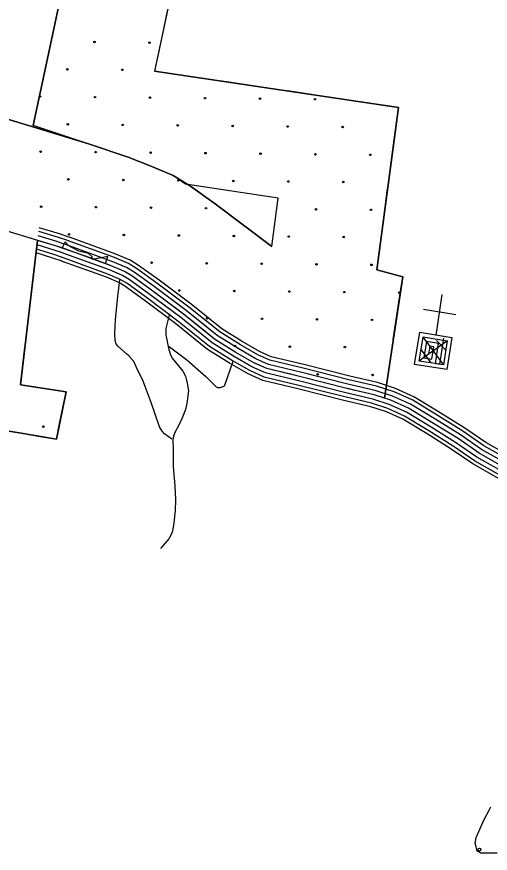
# Model space of a CAD drawing. Extents: x 1551132 to 1791609, y 378168 to 563823.
# Drawn here: x 1612224 to 1615537, y 433544 to 439390 of the extents above; entities that cross this region are included whole.
import ezdxf

# ---------------------------------------------------------------- set-up
doc = ezdxf.new("R2010")
doc.units = 0
for name, color, linetype in [('DESIGN - EROSION CONTROL - Devices', 7, 'Continuous'), ('DESIGN - SCRATCH - User 1', 7, 'Continuous'), ('DESIGN - TRAFFIC CONTROL PERMANENT - Pavement Marking Text', 7, 'Continuous'), ('DESIGN - TRANSPORTATION - Text', 7, 'Continuous'), ('DESIGN - UTILITIES - Cable (Underground) with Text', 7, 'Continuous'), ('SURVEY - CONTOURS - Index with Text', 7, 'Continuous'), ('SURVEY - PROPERTY - Owners', 7, 'Continuous'), ('SURVEY - VEGETATION - Features with Text', 7, 'Continuous')]:
    doc.layers.add(name, color=color, linetype=linetype)

msp = doc.modelspace()

# ---------------------------------------------------------------- linework, layer by layer
at = {"layer": 'DESIGN - EROSION CONTROL - Devices'}
for centre in [(1612768.582, 439212.504), (1612768.582, 439212.504), (1613153.135, 439208.77), (1613153.135, 439208.77), (1612578.172, 439022.094), (1612578.172, 439022.094), (1612962.725, 439018.36), (1612962.725, 439018.36), (1612387.762, 438831.684), (1612387.762, 438831.684), (1612772.315, 438827.951), (1612772.315, 438827.951), (1613156.868, 438824.217), (1613156.868, 438824.217), (1613541.421, 438820.484), (1613541.421, 438820.484), (1613925.974, 438816.75), (1613925.974, 438816.75), (1614310.527, 438813.017), (1614310.527, 438813.017), (1612581.906, 438637.541), (1612581.906, 438637.541), (1612966.459, 438633.807), (1612966.459, 438633.807), (1613351.011, 438630.074), (1613351.011, 438630.074), (1613735.564, 438626.34), (1613735.564, 438626.34), (1614120.117, 438622.607), (1614120.117, 438622.607), (1614504.67, 438618.873), (1614504.67, 438618.873), (1612391.496, 438447.131), (1612391.496, 438447.131), (1612776.049, 438443.398), (1612776.049, 438443.398), (1613160.602, 438439.664), (1613160.602, 438439.664), (1613545.155, 438435.931), (1613545.155, 438435.931), (1613929.708, 438432.197), (1613929.708, 438432.197), (1614314.261, 438428.464), (1614314.261, 438428.464), (1614698.814, 438424.73), (1614698.814, 438424.73), (1612585.639, 438252.988), (1612585.639, 438252.988), (1612970.192, 438249.254), (1612970.192, 438249.254), (1613354.745, 438245.521), (1613354.745, 438245.521), (1613739.298, 438241.787), (1613739.298, 438241.787), (1614123.851, 438238.054), (1614123.851, 438238.054), (1614508.404, 438234.32), (1614508.404, 438234.32), (1612395.229, 438062.578), (1612395.229, 438062.578), (1612779.782, 438058.845), (1612779.782, 438058.845), (1613164.335, 438055.111), (1613164.335, 438055.111), (1613548.888, 438051.378), (1613548.888, 438051.378), (1614317.994, 438043.911), (1614317.994, 438043.911), (1614702.547, 438040.177), (1614702.547, 438040.177), (1612589.373, 437868.435), (1612589.373, 437868.435), (1612973.926, 437864.701), (1612973.926, 437864.701), (1613358.479, 437860.968), (1613358.479, 437860.968), (1613743.031, 437857.234), (1613743.031, 437857.234), (1614127.584, 437853.501), (1614127.584, 437853.501), (1614512.137, 437849.767), (1614512.137, 437849.767), (1613168.069, 437670.558), (1613168.069, 437670.558), (1613552.622, 437666.825), (1613552.622, 437666.825), (1613937.175, 437663.091), (1613937.175, 437663.091), (1614321.728, 437659.358), (1614321.728, 437659.358), (1614706.281, 437655.624), (1614706.281, 437655.624), (1613362.212, 437476.415), (1613362.212, 437476.415), (1613746.765, 437472.681), (1613746.765, 437472.681), (1614131.318, 437468.948), (1614131.318, 437468.948), (1614515.871, 437465.214), (1614515.871, 437465.214), (1614900.424, 437461.481), (1614900.424, 437461.481), (1613556.355, 437282.272), (1613556.355, 437282.272), (1613940.908, 437278.538), (1613940.908, 437278.538), (1614325.461, 437274.805), (1614325.461, 437274.805), (1614710.014, 437271.071), (1614710.014, 437271.071), (1613750.499, 437088.129), (1613750.499, 437088.129), (1614135.051, 437084.395), (1614135.051, 437084.395), (1614519.604, 437080.661), (1614519.604, 437080.661), (1614329.195, 436890.252), (1614329.195, 436890.252), (1614713.748, 436886.518), (1614713.748, 436886.518), (1612410.164, 436524.366), (1612410.164, 436524.366)]:
    msp.add_circle(centre, 5.28, dxfattribs=at)
at = {"layer": 'DESIGN - SCRATCH - User 1'}
for points in [[(1612834.282, 442427.829), (1613610.463, 442406.837), (1613538.081, 441754.295), (1613771.451, 441733.986), (1613187.288, 439009.098)], [(1612338.658, 438628.413), (1612860.03, 441060.452), (1612708, 441073.677), (1612775.683, 441683.826), (1611198.386, 441735.593)], [(1613187.288, 439009.098), (1614894.539, 438755.492), (1614743.492, 437619.946), (1614925.23, 437571.611), (1614796.232, 436724.439)], [(1611731.105, 438804.784), (1612727.298, 438502.151), (1613003.109, 438407.524), (1613168.846, 438343.397), (1613318.343, 438279.271), (1613440.682, 438206.486), (1613612.786, 438082.557), (1614008.785, 437784.417)], [(1614008.785, 437784.417), (1614053.709, 438122.15), (1613405.899, 438218.378), (1613318.343, 438279.271), (1613168.846, 438343.397), (1613003.109, 438407.524), (1612338.658, 438628.413)], [(1612370.115, 437826.8), (1612250.117, 436817.282)], [(1614796.232, 436724.439), (1614724.167, 436747.79), (1614583.629, 436780.866), (1614534.305, 436792.474), (1614212.604, 436873.034), (1613974.793, 436930.394), (1613883.12, 436971.737), (1613757.765, 437043.597), (1613608.619, 437135.833), (1613390.399, 437311.179), (1613168.071, 437478.566), (1613029.049, 437578.677), (1612977.334, 437609.445), (1612885.628, 437648.779), (1612844.287, 437664.429), (1612860.87, 437714.206), (1612754.414, 437692.497), (1612752.181, 437712.656), (1612727.548, 437735.056), (1612658.125, 437750.74), (1612608.867, 437777.615), (1612588.71, 437788.816), (1612563.969, 437815.416), (1612542.402, 437773.94), (1612496.545, 437788.391), (1612370.115, 437826.8)], [(1612250.117, 436817.282), (1612569.184, 436768.397), (1612503.352, 436438.355), (1612227.251, 436484.006)], [(1612227.251, 436484.006), (1611283.606, 436640.018)], [(1615586.087, 433543.598), (1615498.039, 433544.506), (1615472.023, 433544.781), (1615452.107, 433555.007), (1615446.14, 433559.073), (1615442.24, 433569.14), (1615438.432, 433589.216), (1615432.665, 433613.325), (1615439.057, 433653.343), (1615494.322, 433779.029), (1615528.988, 433844.814), (1615541.23, 433868.732)]]:
    msp.add_lwpolyline(points, dxfattribs=at)
at = {"layer": 'DESIGN - TRAFFIC CONTROL PERMANENT - Pavement Marking Text'}
msp.add_circle((1615461.042, 433569.658), 10.56, dxfattribs=at)
msp.add_circle((1615461.042, 433569.658), 10.56, dxfattribs=at)
at = {"layer": 'DESIGN - TRANSPORTATION - Text'}
msp.add_lwpolyline([(1615586.087, 433543.598), (1615498.039, 433544.506), (1615472.023, 433544.781), (1615452.107, 433555.007), (1615446.14, 433559.073), (1615442.24, 433569.14), (1615438.432, 433589.216), (1615432.665, 433613.325), (1615439.057, 433653.343), (1615494.322, 433779.029), (1615528.988, 433844.814), (1615541.23, 433868.732)], dxfattribs=at)
at = {"layer": 'DESIGN - UTILITIES - Cable (Underground) with Text'}
msp.add_line((1615296.006, 437307.28), (1615070.768, 437342.92), dxfattribs=at)
for points in [[(1615198.41, 437448.124), (1615155.38, 437160.842)], [(1615156.964, 437171.709), (1615156.222, 437166.692), (1615268.908, 437148.785), (1615233.136, 436923.546), (1615007.897, 436959.227), (1615043.578, 437184.516), (1615212.54, 437157.809), (1615211.965, 437153.668)], [(1615237.974, 437124.892), (1615038.347, 436982.286)], [(1615210.34, 437143.767), (1615181.301, 436960.638), (1615040.497, 436982.986), (1615067.295, 437151.949), (1615236.299, 437125.117), (1615209.46, 436956.105), (1615153.183, 436964.996), (1615175.49, 437105.933), (1615090.963, 437119.307), (1615073.189, 437006.571), (1615129.516, 436997.688), (1615142.848, 437082.165), (1615114.681, 437086.698), (1615105.756, 437030.338)], [(1615067.604, 437148.915), (1615208.626, 436958.347)], [(1615161.723, 437128.108), (1615225.083, 437061.974)], [(1615053.921, 437062.497), (1615122.258, 436971.987)]]:
    msp.add_lwpolyline(points, dxfattribs=at)
at = {"layer": 'SURVEY - CONTOURS - Index with Text'}
for points in [[(1612370.99, 437826.533), (1612151.103, 437893.327), (1611805.636, 437996.254), (1611620.099, 438064.931), (1611448.695, 438141.433), (1611311.423, 438221.476), (1611079.012, 438384.997), (1610984.964, 438444.682)], [(1615667.511, 436221.802), (1615460.55, 436338.871), (1615311.537, 436441.124), (1615140.532, 436547.685), (1614965.512, 436654.296), (1614841.906, 436709.639), (1614841.906, 436709.639), (1614724.167, 436747.79), (1614534.305, 436792.474), (1614212.604, 436873.034), (1613974.793, 436930.394), (1613883.12, 436971.737), (1613757.765, 437043.597), (1613608.619, 437135.833), (1613390.399, 437311.179), (1613168.071, 437478.566), (1613029.049, 437578.677), (1612977.334, 437609.445), (1612885.628, 437648.779), (1612746.006, 437702.805), (1612496.545, 437788.391), (1612151.103, 437893.327)], [(1612574.802, 437827.092), (1612515.62, 437847.392), (1612378.048, 437889.185)], [(1612596.159, 437846.951), (1612523.536, 437871.868), (1612380.306, 437915.377)], [(1612543.861, 437772.157), (1612496.545, 437788.391), (1612370.573, 437826.658)], [(1612556.044, 437800.749), (1612506.087, 437817.891), (1612373.823, 437858.067)], [(1615693.003, 436278.62), (1615493.416, 436391.514), (1615345.486, 436493.025), (1615173.057, 436600.47), (1614994.419, 436709.281), (1614864.189, 436767.59), (1614740.85, 436807.558), (1614548.938, 436852.726), (1614227.404, 436933.244), (1613994.984, 436989.304), (1613911.345, 437027.022), (1613789.498, 437096.873), (1613644.476, 437186.559), (1613428.473, 437360.122), (1613204.837, 437528.493), (1613063.073, 437630.579), (1613005.525, 437664.821), (1612909.044, 437706.197), (1612573.035, 437829.133)], [(1615703.577, 436302.179), (1615507.04, 436413.348), (1615359.569, 436514.551), (1615186.54, 436622.37), (1615006.411, 436732.09), (1614873.439, 436791.633), (1614747.775, 436832.35), (1614555.005, 436877.718), (1614233.537, 436958.22), (1614003.351, 437013.738), (1613923.053, 437049.956), (1613802.656, 437118.974), (1613659.351, 437207.601), (1613444.264, 437380.422), (1613220.086, 437549.21), (1613077.19, 437652.104), (1613017.216, 437687.788), (1612918.752, 437730.014), (1612593.193, 437849.292)], [(1612537.186, 437708.897), (1612477.47, 437729.389), (1612362.69, 437764.257)], [(1612537.186, 437741.673), (1612487.004, 437758.89), (1612366.831, 437795.399)], [(1615667.511, 436221.802), (1615460.55, 436338.871), (1615311.537, 436441.124), (1615140.532, 436547.685), (1614965.512, 436654.296), (1614841.906, 436709.639), (1614841.906, 436709.639), (1614724.167, 436747.79), (1614534.305, 436792.474), (1614212.604, 436873.034), (1613974.793, 436930.394), (1613883.12, 436971.737), (1613757.765, 437043.597), (1613608.619, 437135.833), (1613390.399, 437311.179), (1613168.071, 437478.566), (1613029.049, 437578.677), (1612977.334, 437609.445), (1612885.628, 437648.779), (1612542.802, 437774.257)], [(1615680.253, 436250.211), (1615476.983, 436365.197), (1615328.511, 436467.074), (1615156.79, 436574.077), (1614979.97, 436681.788), (1614853.048, 436738.615), (1614732.509, 436777.674), (1614541.622, 436822.6), (1614220.004, 436903.144), (1613984.885, 436959.853), (1613897.237, 436999.379), (1613773.631, 437070.239), (1613626.543, 437161.192), (1613409.432, 437335.654), (1613186.454, 437503.534), (1613046.065, 437604.628), (1612991.425, 437637.129), (1612897.336, 437677.488), (1612554.002, 437802.258)], [(1612541.702, 437681.213), (1612469.862, 437705.864), (1612360.632, 437739.048)], [(1615654.77, 436193.393), (1615444.117, 436312.546), (1615294.562, 436415.173), (1615124.274, 436521.292), (1614951.053, 436626.803), (1614830.765, 436680.663), (1614715.826, 436717.906), (1614526.989, 436762.348), (1614205.204, 436842.925), (1613964.702, 436900.935), (1613869.004, 436944.094), (1613741.899, 437016.955), (1613590.694, 437110.474), (1613371.366, 437286.703), (1613149.688, 437453.599), (1613012.033, 437552.727), (1612963.242, 437581.761), (1612873.919, 437620.07), (1612536.086, 437741.773)], [(1615642.02, 436164.983), (1615427.684, 436286.228), (1615277.587, 436389.222), (1615108.008, 436494.9), (1614936.604, 436599.311), (1614819.623, 436651.687), (1614707.484, 436688.022), (1614519.672, 436732.223), (1614197.805, 436812.825), (1613954.602, 436871.484), (1613854.896, 436916.452), (1613726.032, 436990.321), (1613572.761, 437085.106), (1613352.325, 437262.236), (1613131.305, 437428.64), (1612995.025, 437526.776), (1612949.143, 437554.068), (1612862.211, 437591.361), (1612537.211, 437710.422)], [(1615631.862, 436142.341), (1615414.584, 436265.244), (1615264.054, 436368.539), (1615095.05, 436473.85), (1614925.079, 436577.385), (1614810.732, 436628.578), (1614700.834, 436664.196), (1614513.839, 436708.205), (1614191.905, 436788.824), (1613946.561, 436848), (1613843.638, 436894.41), (1613713.383, 436969.078), (1613558.47, 437064.889), (1613337.15, 437242.719), (1613116.655, 437408.731), (1612981.459, 437506.092), (1612937.91, 437532.001), (1612852.878, 437568.468), (1612538.327, 437682.421)]]:
    msp.add_lwpolyline(points, dxfattribs=at)
at = {"layer": 'SURVEY - PROPERTY - Owners'}
for points in [[(1613309.259, 436437.931), (1613257.676, 436474.265), (1613242.777, 436494.232), (1613223.994, 436524.666), (1613165.154, 436693.562), (1613108.163, 436842.391), (1613062.806, 436939.002), (1613043.073, 436979.262), (1613009.316, 437019.638), (1612991.816, 437034.188), (1612931.384, 437088.489), (1612925.235, 437096.681), (1612919.793, 437104.565), (1612911.918, 437127.424), (1612909.66, 437172.817), (1612915.46, 437272.986), (1612932.285, 437435.298), (1612945.451, 437551.16)], [(1613293.168, 437313.129), (1613268.027, 437210.584), (1613268.543, 437165.658), (1613276.051, 437120.807), (1613285.959, 437074.506), (1613298.567, 437033.088), (1613312.967, 437002.471), (1613386.857, 436912.068), (1613404.79, 436878.209), (1613410.19, 436858.4), (1613417.39, 436829.583), (1613425.906, 436775.415), (1613415.223, 436687.279), (1613405.115, 436644.378), (1613384.449, 436591.285), (1613360.024, 436539.35), (1613331.55, 436483.432), (1613321.358, 436459.456), (1613317.15, 436433.422), (1613318.65, 436365.237), (1613319.75, 436244.926), (1613330.775, 436112.506), (1613334.049, 436014.228), (1613333.483, 435938.043), (1613322.816, 435851.916), (1613314.366, 435793.831), (1613305.767, 435770.413), (1613287.934, 435741.913), (1613229.327, 435674.211)], [(1613284.518, 437089.065), (1613414.248, 436991.312), (1613546.687, 436875.384), (1613605.827, 436816.216), (1613620.343, 436802.282), (1613629.593, 436797.815), (1613637.609, 436797.682), (1613647.651, 436799.516), (1613661.742, 436803.291), (1613677.858, 436809.041), (1613681.3, 436815.633), (1613737.865, 436981.762)]]:
    msp.add_lwpolyline(points, dxfattribs=at)
at = {"layer": 'SURVEY - VEGETATION - Features with Text'}
for points in [[(1612365.359, 442447.721), (1613610.463, 442406.837), (1613538.081, 441754.295), (1613771.451, 441733.986), (1613187.288, 439009.098)], [(1611198.386, 441735.593), (1612775.683, 441683.826), (1612708, 441073.677), (1612860.03, 441060.452), (1612338.658, 438628.413)], [(1613279.811, 439440.684), (1613224.471, 439182.544)], [(1613224.471, 439182.553), (1613187.288, 439009.098)], [(1614796.232, 436724.439), (1614925.23, 437571.611), (1614743.492, 437619.946), (1614894.539, 438755.492), (1613187.288, 439009.098)], [(1613298.585, 438992.564), (1613187.288, 439009.098)], [(1613708.076, 438931.738), (1613446.949, 438970.522)], [(1613969.211, 438892.946), (1613708.076, 438931.738)], [(1614378.702, 438832.119), (1614117.574, 438870.903)], [(1614008.785, 437784.417), (1613612.786, 438082.557), (1613440.682, 438206.486), (1613318.343, 438279.271), (1613168.846, 438343.397), (1613003.109, 438407.524), (1612727.298, 438502.151), (1611731.105, 438804.784)], [(1614639.837, 438793.327), (1614378.702, 438832.119)], [(1614873.906, 438600.363), (1614894.539, 438755.492), (1614788.2, 438771.284)], [(1614839.09, 438338.657), (1614873.906, 438600.363)], [(1614008.785, 437784.417), (1614053.709, 438122.15), (1613405.899, 438218.378)], [(1614784.5, 437928.262), (1614819.316, 438189.969)], [(1614749.692, 437666.564), (1614784.5, 437928.262)], [(1612250.117, 436817.282), (1612370.115, 437826.8)], [(1612330.149, 437490.558), (1612370.106, 437826.8)], [(1612543.861, 437772.157), (1612496.545, 437788.391), (1612370.106, 437826.8)], [(1614796.232, 436724.439), (1614724.167, 436747.79), (1614583.629, 436780.866), (1614534.305, 436792.474), (1614212.604, 436873.034), (1613974.793, 436930.394), (1613883.12, 436971.737), (1613757.765, 437043.597), (1613608.619, 437135.833), (1613390.399, 437311.179), (1613168.071, 437478.566), (1613029.049, 437578.677), (1612977.334, 437609.445), (1612885.628, 437648.779), (1612746.006, 437702.805), (1612496.545, 437788.391), (1612370.115, 437826.8)], [(1612997.333, 437597.544), (1612977.334, 437609.445), (1612885.628, 437648.779), (1612846.803, 437663.804)], [(1613212.628, 437445.024), (1613168.071, 437478.566), (1613029.049, 437578.677), (1612997.325, 437597.553)], [(1614898.297, 437394.732), (1614925.23, 437571.611), (1614843.007, 437593.479)], [(1612298.983, 437228.401), (1612330.149, 437490.558)], [(1613539.662, 437191.242), (1613390.399, 437311.179), (1613332.459, 437354.797)], [(1614858.556, 437133.733), (1614898.297, 437394.732)], [(1613757.907, 437043.514), (1613757.765, 437043.597), (1613608.619, 437135.833), (1613539.654, 437191.251)], [(1612250.117, 436817.282), (1612281.283, 437079.447)], [(1614139.181, 436890.743), (1613974.793, 436930.394), (1613888.287, 436969.403)], [(1614796.232, 436724.439), (1614835.973, 436985.438)], [(1614395.417, 436827.258), (1614212.604, 436873.034), (1614139.173, 436890.743)], [(1612227.251, 436484.006), (1612503.352, 436438.355), (1612569.184, 436768.397), (1612250.117, 436817.282)], [(1612374.331, 436798.248), (1612250.117, 436817.282)], [(1612526.76, 436555.717), (1612569.184, 436768.397), (1612522.594, 436775.539)], [(1614796.232, 436724.439), (1614724.167, 436747.79), (1614583.629, 436780.866), (1614540.938, 436790.916)], [(1611283.606, 436640.018), (1612227.251, 436484.006)], [(1612360.956, 436461.898), (1612503.352, 436438.355), (1612526.76, 436555.717)]]:
    msp.add_lwpolyline(points, dxfattribs=at)

doc.saveas('drawing.dxf')
